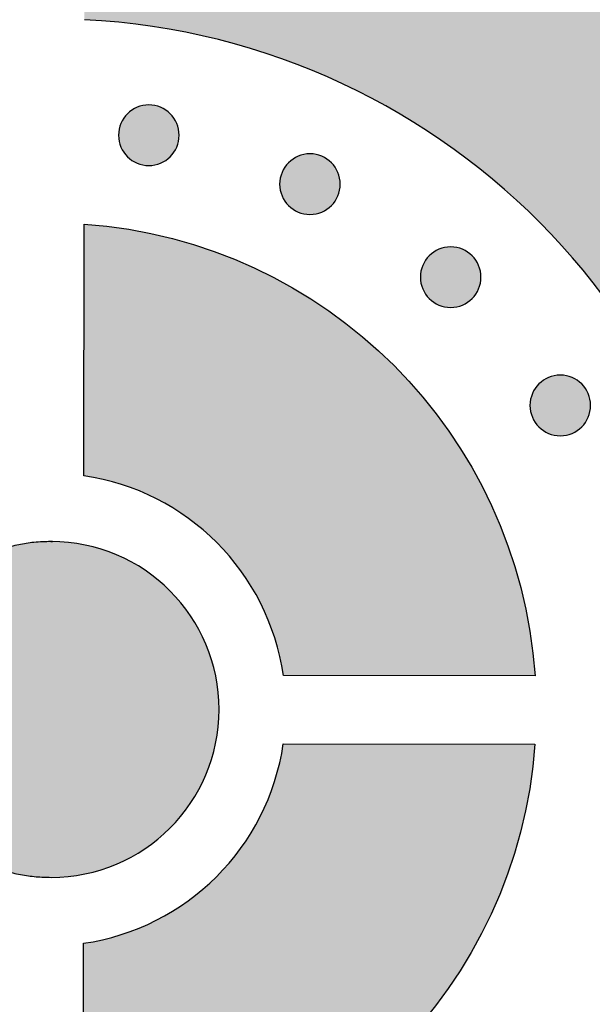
# Model space of a CAD drawing. Header units: millimetres. Extents: x -3873 to -97, y 912 to 4165.
# Tile 360 of 725: x -3330 to -3297, y 1759 to 1816. Entities that reach past the tile are written whole.
import ezdxf

# ---------------------------------------------------------------- set-up
doc = ezdxf.new("R2010")
doc.units = ezdxf.units.MM
doc.layers.add('pattern', color=7, linetype='Continuous', true_color=0x000000)

msp = doc.modelspace()

# ---------------------------------------------------------------- hatches: boundary and pattern name
at = {"layer": 'pattern'}
for points in [[(-3326.38, 1735.385), (-3325.506, 1735.437), (-3324.625, 1735.509), (-3323.739, 1735.6), (-3322.849, 1735.712), (-3321.954, 1735.845), (-3321.055, 1735.999), (-3320.154, 1736.174), (-3319.25, 1736.372), (-3318.345, 1736.591), (-3317.44, 1736.833), (-3316.534, 1737.098), (-3315.629, 1737.385), (-3314.726, 1737.696), (-3313.826, 1738.03), (-3312.929, 1738.386), (-3312.036, 1738.767), (-3311.149, 1739.17), (-3310.267, 1739.597), (-3309.392, 1740.046), (-3308.525, 1740.519), (-3307.667, 1741.015), (-3306.819, 1741.533), (-3305.98, 1742.074), (-3305.153, 1742.637), (-3304.339, 1743.221), (-3303.537, 1743.827), (-3302.749, 1744.454), (-3301.976, 1745.101), (-3301.218, 1745.768), (-3300.476, 1746.454), (-3299.751, 1747.16), (-3299.044, 1747.883), (-3298.355, 1748.623), (-3297.686, 1749.381), (-3297.035, 1750.154), (-3296.405, 1750.943), (-3295.795, 1751.746), (-3295.207, 1752.563), (-3294.64, 1753.393), (-3294.094, 1754.234), (-3293.572, 1755.087), (-3293.071, 1755.95), (-3292.594, 1756.822), (-3292.14, 1757.703), (-3291.708, 1758.591), (-3291.301, 1759.486), (-3290.916, 1760.387), (-3290.556, 1761.293), (-3290.218, 1762.203), (-3289.904, 1763.116), (-3289.614, 1764.031), (-3289.347, 1764.948), (-3289.102, 1765.865), (-3288.881, 1766.782), (-3288.682, 1767.698), (-3288.506, 1768.613), (-3288.352, 1769.525), (-3288.219, 1770.433), (-3288.108, 1771.338), (-3288.018, 1772.238), (-3287.949, 1773.133), (-3287.899, 1774.023), (-3287.87, 1774.905), (-3287.859, 1775.781), (-3287.868, 1776.657), (-3287.896, 1777.54), (-3287.944, 1778.429), (-3288.011, 1779.324), (-3288.1, 1780.225), (-3288.209, 1781.13), (-3288.34, 1782.039), (-3288.492, 1782.951), (-3288.667, 1783.866), (-3288.864, 1784.782), (-3289.084, 1785.7), (-3289.326, 1786.617), (-3289.592, 1787.535), (-3289.88, 1788.45), (-3290.192, 1789.364), (-3290.528, 1790.274), (-3290.887, 1791.181), (-3291.27, 1792.082), (-3291.676, 1792.978), (-3292.105, 1793.867), (-3292.558, 1794.749), (-3293.033, 1795.622), (-3293.532, 1796.486), (-3294.053, 1797.34), (-3294.597, 1798.183), (-3295.162, 1799.013), (-3295.749, 1799.831), (-3296.358, 1800.636), (-3296.986, 1801.425), (-3297.635, 1802.2), (-3298.304, 1802.959), (-3298.991, 1803.701), (-3299.697, 1804.425), (-3300.42, 1805.132), (-3301.161, 1805.82), (-3301.917, 1806.488), (-3302.689, 1807.137), (-3303.476, 1807.765), (-3304.277, 1808.372), (-3305.09, 1808.958), (-3305.916, 1809.523), (-3306.753, 1810.065), (-3307.601, 1810.585), (-3308.458, 1811.082), (-3309.324, 1811.557), (-3310.198, 1812.008), (-3311.079, 1812.437), (-3311.966, 1812.842), (-3312.858, 1813.223), (-3313.754, 1813.582), (-3314.654, 1813.917), (-3315.556, 1814.23), (-3316.46, 1814.519), (-3317.365, 1814.785), (-3318.27, 1815.029), (-3319.175, 1815.25), (-3320.078, 1815.449), (-3320.979, 1815.627), (-3321.877, 1815.782), (-3322.772, 1815.917), (-3323.663, 1816.03), (-3324.548, 1816.124), (-3325.429, 1816.197), (-3326.303, 1816.25), (-3326.291, 1828.262), (-3325.151, 1828.205), (-3324.001, 1828.122), (-3322.845, 1828.013), (-3321.681, 1827.877), (-3320.512, 1827.714), (-3319.338, 1827.524), (-3318.16, 1827.305), (-3316.978, 1827.057), (-3315.795, 1826.78), (-3314.61, 1826.473), (-3313.425, 1826.137), (-3312.241, 1825.771), (-3311.058, 1825.374), (-3309.879, 1824.947), (-3308.704, 1824.49), (-3307.535, 1824.001), (-3306.372, 1823.482), (-3305.217, 1822.932), (-3304.07, 1822.352), (-3302.934, 1821.741), (-3301.808, 1821.101), (-3300.695, 1820.43), (-3299.596, 1819.729), (-3298.511, 1819), (-3297.443, 1818.242), (-3296.391, 1817.455), (-3295.357, 1816.641), (-3294.342, 1815.8), (-3293.348, 1814.933), (-3292.375, 1814.04), (-3291.424, 1813.122), (-3290.496, 1812.18), (-3289.592, 1811.215), (-3288.713, 1810.228), (-3287.86, 1809.22), (-3287.033, 1808.192), (-3286.233, 1807.144), (-3285.461, 1806.079), (-3284.717, 1804.996), (-3284.002, 1803.898), (-3283.317, 1802.785), (-3282.661, 1801.659), (-3282.035, 1800.52), (-3281.44, 1799.37), (-3280.875, 1798.21), (-3280.341, 1797.041), (-3279.838, 1795.864), (-3279.366, 1794.682), (-3278.925, 1793.493), (-3278.514, 1792.301), (-3278.135, 1791.106), (-3277.786, 1789.909), (-3277.467, 1788.711), (-3277.179, 1787.514), (-3276.92, 1786.317), (-3276.691, 1785.124), (-3276.49, 1783.933), (-3276.319, 1782.747), (-3276.175, 1781.566), (-3276.059, 1780.391), (-3275.97, 1779.224), (-3275.907, 1778.063), (-3275.871, 1776.912), (-3275.859, 1775.77), (-3275.873, 1774.627), (-3275.912, 1773.476), (-3275.976, 1772.316), (-3276.068, 1771.148), (-3276.186, 1769.974), (-3276.332, 1768.793), (-3276.506, 1767.607), (-3276.708, 1766.417), (-3276.94, 1765.224), (-3277.201, 1764.028), (-3277.492, 1762.831), (-3277.813, 1761.634), (-3278.164, 1760.438), (-3278.546, 1759.243), (-3278.959, 1758.052), (-3279.402, 1756.864), (-3279.876, 1755.683), (-3280.382, 1754.507), (-3280.918, 1753.339), (-3281.485, 1752.18), (-3282.082, 1751.031), (-3282.71, 1749.894), (-3283.368, 1748.769), (-3284.056, 1747.657), (-3284.773, 1746.56), (-3285.519, 1745.479), (-3286.293, 1744.415), (-3287.094, 1743.369), (-3287.923, 1742.342), (-3288.779, 1741.336), (-3289.659, 1740.35), (-3290.565, 1739.387), (-3291.495, 1738.447), (-3292.448, 1737.531), (-3293.423, 1736.64), (-3294.419, 1735.775), (-3295.435, 1734.935), (-3296.47, 1734.123), (-3297.524, 1733.339), (-3298.594, 1732.583), (-3299.68, 1731.855), (-3300.78, 1731.157), (-3301.895, 1730.488), (-3303.021, 1729.85), (-3304.159, 1729.241), (-3305.306, 1728.663), (-3306.463, 1728.116), (-3307.627, 1727.599), (-3308.797, 1727.113), (-3309.973, 1726.657), (-3311.153, 1726.232), (-3312.336, 1725.838), (-3313.521, 1725.474), (-3314.706, 1725.14), (-3315.892, 1724.836), (-3317.076, 1724.561), (-3318.258, 1724.316), (-3319.437, 1724.099), (-3320.611, 1723.91), (-3321.781, 1723.749), (-3322.944, 1723.616), (-3324.101, 1723.509), (-3325.25, 1723.429), (-3326.391, 1723.374)], [(-3323.786, 1810.744), (-3323.758, 1810.772), (-3323.729, 1810.799), (-3323.699, 1810.826), (-3323.668, 1810.852), (-3323.637, 1810.878), (-3323.604, 1810.903), (-3323.571, 1810.927), (-3323.537, 1810.951), (-3323.502, 1810.975), (-3323.466, 1810.997), (-3323.43, 1811.019), (-3323.392, 1811.041), (-3323.354, 1811.061), (-3323.315, 1811.081), (-3323.276, 1811.1), (-3323.236, 1811.117), (-3323.195, 1811.134), (-3323.154, 1811.15), (-3323.112, 1811.166), (-3323.069, 1811.18), (-3323.026, 1811.193), (-3322.983, 1811.205), (-3322.939, 1811.216), (-3322.895, 1811.225), (-3322.85, 1811.234), (-3322.805, 1811.242), (-3322.76, 1811.248), (-3322.714, 1811.253), (-3322.669, 1811.258), (-3322.623, 1811.26), (-3322.577, 1811.262), (-3322.531, 1811.263), (-3322.485, 1811.262), (-3322.439, 1811.26), (-3322.394, 1811.257), (-3322.348, 1811.253), (-3322.302, 1811.248), (-3322.257, 1811.241), (-3322.212, 1811.234), (-3322.168, 1811.225), (-3322.123, 1811.215), (-3322.079, 1811.204), (-3322.036, 1811.192), (-3321.993, 1811.179), (-3321.95, 1811.164), (-3321.909, 1811.149), (-3321.867, 1811.133), (-3321.827, 1811.116), (-3321.786, 1811.098), (-3321.747, 1811.079), (-3321.708, 1811.06), (-3321.67, 1811.039), (-3321.633, 1811.018), (-3321.597, 1810.996), (-3321.561, 1810.973), (-3321.526, 1810.949), (-3321.492, 1810.925), (-3321.459, 1810.901), (-3321.426, 1810.875), (-3321.395, 1810.85), (-3321.364, 1810.823), (-3321.334, 1810.797), (-3321.305, 1810.769), (-3321.277, 1810.742), (-3321.249, 1810.714), (-3321.222, 1810.685), (-3321.196, 1810.655), (-3321.169, 1810.624), (-3321.144, 1810.592), (-3321.118, 1810.56), (-3321.094, 1810.527), (-3321.07, 1810.492), (-3321.046, 1810.457), (-3321.024, 1810.422), (-3321.002, 1810.385), (-3320.981, 1810.348), (-3320.96, 1810.31), (-3320.94, 1810.271), (-3320.922, 1810.232), (-3320.904, 1810.192), (-3320.887, 1810.151), (-3320.871, 1810.109), (-3320.856, 1810.068), (-3320.842, 1810.025), (-3320.829, 1809.982), (-3320.817, 1809.939), (-3320.806, 1809.895), (-3320.796, 1809.85), (-3320.787, 1809.806), (-3320.779, 1809.761), (-3320.773, 1809.715), (-3320.768, 1809.67), (-3320.764, 1809.624), (-3320.761, 1809.579), (-3320.759, 1809.533), (-3320.758, 1809.487), (-3320.759, 1809.441), (-3320.761, 1809.395), (-3320.764, 1809.349), (-3320.768, 1809.303), (-3320.774, 1809.258), (-3320.78, 1809.213), (-3320.788, 1809.168), (-3320.796, 1809.123), (-3320.806, 1809.079), (-3320.817, 1809.035), (-3320.829, 1808.992), (-3320.843, 1808.949), (-3320.857, 1808.906), (-3320.872, 1808.864), (-3320.888, 1808.823), (-3320.905, 1808.782), (-3320.923, 1808.742), (-3320.942, 1808.703), (-3320.962, 1808.664), (-3320.982, 1808.626), (-3321.004, 1808.589), (-3321.026, 1808.552), (-3321.048, 1808.517), (-3321.072, 1808.482), (-3321.096, 1808.448), (-3321.121, 1808.414), (-3321.146, 1808.382), (-3321.172, 1808.35), (-3321.198, 1808.32), (-3321.225, 1808.29), (-3321.252, 1808.261), (-3321.279, 1808.233), (-3321.308, 1808.205), (-3321.337, 1808.178), (-3321.366, 1808.151), (-3321.397, 1808.125), (-3321.429, 1808.099), (-3321.461, 1808.074), (-3321.495, 1808.05), (-3321.529, 1808.025), (-3321.564, 1808.002), (-3321.599, 1807.979), (-3321.636, 1807.957), (-3321.673, 1807.936), (-3321.711, 1807.916), (-3321.75, 1807.896), (-3321.79, 1807.877), (-3321.83, 1807.859), (-3321.87, 1807.842), (-3321.912, 1807.826), (-3321.954, 1807.811), (-3321.996, 1807.797), (-3322.039, 1807.784), (-3322.083, 1807.772), (-3322.127, 1807.761), (-3322.171, 1807.751), (-3322.216, 1807.743), (-3322.261, 1807.735), (-3322.306, 1807.729), (-3322.351, 1807.723), (-3322.397, 1807.719), (-3322.443, 1807.716), (-3322.489, 1807.715), (-3322.534, 1807.714), (-3322.58, 1807.715), (-3322.626, 1807.717), (-3322.672, 1807.72), (-3322.718, 1807.724), (-3322.763, 1807.729), (-3322.808, 1807.736), (-3322.853, 1807.743), (-3322.898, 1807.752), (-3322.942, 1807.762), (-3322.986, 1807.773), (-3323.03, 1807.785), (-3323.073, 1807.798), (-3323.115, 1807.812), (-3323.157, 1807.828), (-3323.198, 1807.844), (-3323.239, 1807.861), (-3323.279, 1807.879), (-3323.319, 1807.898), (-3323.357, 1807.917), (-3323.395, 1807.938), (-3323.432, 1807.959), (-3323.469, 1807.981), (-3323.505, 1808.004), (-3323.54, 1808.027), (-3323.574, 1808.051), (-3323.607, 1808.076), (-3323.639, 1808.101), (-3323.671, 1808.127), (-3323.702, 1808.154), (-3323.731, 1808.18), (-3323.76, 1808.207), (-3323.789, 1808.235), (-3323.816, 1808.263), (-3323.843, 1808.292), (-3323.87, 1808.322), (-3323.896, 1808.353), (-3323.922, 1808.385), (-3323.947, 1808.417), (-3323.972, 1808.45), (-3323.996, 1808.484), (-3324.019, 1808.519), (-3324.042, 1808.555), (-3324.064, 1808.592), (-3324.085, 1808.629), (-3324.105, 1808.667), (-3324.125, 1808.706), (-3324.144, 1808.745), (-3324.162, 1808.785), (-3324.179, 1808.826), (-3324.195, 1808.867), (-3324.21, 1808.909), (-3324.224, 1808.952), (-3324.237, 1808.995), (-3324.249, 1809.038), (-3324.26, 1809.082), (-3324.27, 1809.127), (-3324.278, 1809.171), (-3324.286, 1809.216), (-3324.292, 1809.261), (-3324.298, 1809.307), (-3324.302, 1809.353), (-3324.305, 1809.398), (-3324.307, 1809.444), (-3324.307, 1809.49), (-3324.306, 1809.536), (-3324.305, 1809.582), (-3324.302, 1809.628), (-3324.297, 1809.673), (-3324.292, 1809.719), (-3324.286, 1809.764), (-3324.278, 1809.809), (-3324.269, 1809.854), (-3324.259, 1809.898), (-3324.248, 1809.942), (-3324.236, 1809.985), (-3324.223, 1810.028), (-3324.209, 1810.071), (-3324.194, 1810.113), (-3324.178, 1810.154), (-3324.16, 1810.195), (-3324.142, 1810.235), (-3324.124, 1810.274), (-3324.104, 1810.313), (-3324.083, 1810.351), (-3324.062, 1810.388), (-3324.04, 1810.425), (-3324.017, 1810.46), (-3323.994, 1810.495), (-3323.97, 1810.529), (-3323.945, 1810.563), (-3323.92, 1810.595), (-3323.894, 1810.627), (-3323.868, 1810.657), (-3323.841, 1810.687), (-3323.814, 1810.716)], [(-3314.355, 1807.882), (-3314.327, 1807.909), (-3314.298, 1807.936), (-3314.268, 1807.963), (-3314.237, 1807.989), (-3314.206, 1808.015), (-3314.173, 1808.04), (-3314.14, 1808.065), (-3314.106, 1808.089), (-3314.071, 1808.112), (-3314.035, 1808.135), (-3313.999, 1808.157), (-3313.961, 1808.178), (-3313.923, 1808.199), (-3313.884, 1808.218), (-3313.845, 1808.237), (-3313.805, 1808.255), (-3313.764, 1808.272), (-3313.723, 1808.288), (-3313.681, 1808.303), (-3313.638, 1808.317), (-3313.595, 1808.33), (-3313.552, 1808.342), (-3313.508, 1808.353), (-3313.464, 1808.363), (-3313.419, 1808.372), (-3313.374, 1808.379), (-3313.329, 1808.386), (-3313.283, 1808.391), (-3313.238, 1808.395), (-3313.192, 1808.398), (-3313.146, 1808.4), (-3313.1, 1808.4), (-3313.054, 1808.4), (-3313.008, 1808.398), (-3312.962, 1808.395), (-3312.917, 1808.391), (-3312.871, 1808.385), (-3312.826, 1808.379), (-3312.781, 1808.371), (-3312.737, 1808.362), (-3312.692, 1808.352), (-3312.648, 1808.341), (-3312.605, 1808.329), (-3312.562, 1808.316), (-3312.519, 1808.302), (-3312.478, 1808.287), (-3312.436, 1808.271), (-3312.395, 1808.254), (-3312.355, 1808.236), (-3312.316, 1808.217), (-3312.277, 1808.197), (-3312.239, 1808.177), (-3312.202, 1808.155), (-3312.166, 1808.133), (-3312.13, 1808.11), (-3312.095, 1808.087), (-3312.061, 1808.063), (-3312.028, 1808.038), (-3311.995, 1808.013), (-3311.964, 1807.987), (-3311.933, 1807.961), (-3311.903, 1807.934), (-3311.874, 1807.907), (-3311.846, 1807.879), (-3311.818, 1807.851), (-3311.791, 1807.822), (-3311.765, 1807.792), (-3311.738, 1807.762), (-3311.713, 1807.73), (-3311.687, 1807.697), (-3311.663, 1807.664), (-3311.639, 1807.63), (-3311.615, 1807.595), (-3311.593, 1807.559), (-3311.571, 1807.523), (-3311.55, 1807.485), (-3311.529, 1807.447), (-3311.509, 1807.409), (-3311.491, 1807.369), (-3311.473, 1807.329), (-3311.456, 1807.288), (-3311.44, 1807.247), (-3311.425, 1807.205), (-3311.411, 1807.163), (-3311.398, 1807.12), (-3311.386, 1807.076), (-3311.375, 1807.032), (-3311.365, 1806.988), (-3311.356, 1806.943), (-3311.348, 1806.898), (-3311.342, 1806.853), (-3311.337, 1806.808), (-3311.333, 1806.762), (-3311.33, 1806.716), (-3311.328, 1806.67), (-3311.327, 1806.624), (-3311.328, 1806.578), (-3311.33, 1806.533), (-3311.333, 1806.487), (-3311.337, 1806.441), (-3311.342, 1806.396), (-3311.349, 1806.35), (-3311.357, 1806.305), (-3311.365, 1806.261), (-3311.375, 1806.216), (-3311.386, 1806.173), (-3311.398, 1806.129), (-3311.412, 1806.086), (-3311.426, 1806.044), (-3311.441, 1806.002), (-3311.457, 1805.96), (-3311.474, 1805.92), (-3311.492, 1805.88), (-3311.511, 1805.84), (-3311.531, 1805.802), (-3311.551, 1805.764), (-3311.572, 1805.726), (-3311.595, 1805.69), (-3311.617, 1805.654), (-3311.641, 1805.619), (-3311.665, 1805.585), (-3311.69, 1805.552), (-3311.715, 1805.519), (-3311.741, 1805.488), (-3311.767, 1805.457), (-3311.794, 1805.427), (-3311.821, 1805.398), (-3311.848, 1805.37), (-3311.877, 1805.343), (-3311.906, 1805.316), (-3311.935, 1805.289), (-3311.966, 1805.263), (-3311.998, 1805.237), (-3312.03, 1805.212), (-3312.064, 1805.187), (-3312.098, 1805.163), (-3312.133, 1805.14), (-3312.168, 1805.117), (-3312.205, 1805.095), (-3312.242, 1805.074), (-3312.28, 1805.053), (-3312.319, 1805.034), (-3312.358, 1805.015), (-3312.399, 1804.997), (-3312.439, 1804.98), (-3312.481, 1804.964), (-3312.523, 1804.949), (-3312.565, 1804.935), (-3312.608, 1804.922), (-3312.652, 1804.91), (-3312.696, 1804.899), (-3312.74, 1804.889), (-3312.785, 1804.88), (-3312.829, 1804.873), (-3312.875, 1804.866), (-3312.92, 1804.861), (-3312.966, 1804.857), (-3313.012, 1804.854), (-3313.058, 1804.852), (-3313.103, 1804.852), (-3313.149, 1804.852), (-3313.195, 1804.854), (-3313.241, 1804.857), (-3313.287, 1804.861), (-3313.332, 1804.867), (-3313.377, 1804.873), (-3313.422, 1804.881), (-3313.467, 1804.89), (-3313.511, 1804.9), (-3313.555, 1804.911), (-3313.599, 1804.923), (-3313.642, 1804.936), (-3313.684, 1804.95), (-3313.726, 1804.965), (-3313.767, 1804.981), (-3313.808, 1804.998), (-3313.848, 1805.016), (-3313.888, 1805.035), (-3313.926, 1805.055), (-3313.964, 1805.075), (-3314.001, 1805.097), (-3314.038, 1805.119), (-3314.074, 1805.142), (-3314.109, 1805.165), (-3314.143, 1805.189), (-3314.176, 1805.214), (-3314.208, 1805.239), (-3314.24, 1805.265), (-3314.271, 1805.291), (-3314.3, 1805.318), (-3314.329, 1805.345), (-3314.358, 1805.373), (-3314.385, 1805.401), (-3314.412, 1805.43), (-3314.439, 1805.46), (-3314.465, 1805.49), (-3314.491, 1805.522), (-3314.516, 1805.555), (-3314.541, 1805.588), (-3314.565, 1805.622), (-3314.588, 1805.657), (-3314.611, 1805.693), (-3314.633, 1805.729), (-3314.654, 1805.767), (-3314.674, 1805.805), (-3314.694, 1805.843), (-3314.713, 1805.883), (-3314.731, 1805.923), (-3314.748, 1805.964), (-3314.764, 1806.005), (-3314.779, 1806.047), (-3314.793, 1806.089), (-3314.806, 1806.132), (-3314.818, 1806.176), (-3314.829, 1806.22), (-3314.839, 1806.264), (-3314.847, 1806.309), (-3314.855, 1806.354), (-3314.861, 1806.399), (-3314.867, 1806.444), (-3314.871, 1806.49), (-3314.874, 1806.536), (-3314.876, 1806.582), (-3314.876, 1806.628), (-3314.875, 1806.674), (-3314.874, 1806.719), (-3314.871, 1806.765), (-3314.866, 1806.811), (-3314.861, 1806.856), (-3314.855, 1806.902), (-3314.847, 1806.947), (-3314.838, 1806.991), (-3314.828, 1807.036), (-3314.817, 1807.079), (-3314.805, 1807.123), (-3314.792, 1807.166), (-3314.778, 1807.208), (-3314.763, 1807.25), (-3314.747, 1807.292), (-3314.729, 1807.332), (-3314.711, 1807.372), (-3314.693, 1807.412), (-3314.673, 1807.45), (-3314.652, 1807.488), (-3314.631, 1807.526), (-3314.609, 1807.562), (-3314.586, 1807.598), (-3314.563, 1807.633), (-3314.539, 1807.667), (-3314.514, 1807.7), (-3314.489, 1807.733), (-3314.463, 1807.764), (-3314.437, 1807.795), (-3314.41, 1807.825), (-3314.383, 1807.854)], [(-3326.328, 1789.563), (-3326.314, 1804.294), (-3325.73, 1804.246), (-3325.143, 1804.186), (-3324.553, 1804.113), (-3323.961, 1804.027), (-3323.366, 1803.928), (-3322.769, 1803.816), (-3322.172, 1803.69), (-3321.573, 1803.55), (-3320.974, 1803.397), (-3320.375, 1803.229), (-3319.776, 1803.048), (-3319.178, 1802.852), (-3318.582, 1802.642), (-3317.987, 1802.418), (-3317.395, 1802.179), (-3316.806, 1801.926), (-3316.22, 1801.658), (-3315.638, 1801.377), (-3315.061, 1801.081), (-3314.488, 1800.77), (-3313.921, 1800.446), (-3313.36, 1800.108), (-3312.805, 1799.756), (-3312.257, 1799.39), (-3311.717, 1799.011), (-3311.184, 1798.619), (-3310.66, 1798.214), (-3310.145, 1797.796), (-3309.64, 1797.366), (-3309.143, 1796.924), (-3308.658, 1796.47), (-3308.182, 1796.005), (-3307.718, 1795.529), (-3307.265, 1795.042), (-3306.824, 1794.545), (-3306.395, 1794.039), (-3305.978, 1793.523), (-3305.574, 1792.998), (-3305.183, 1792.465), (-3304.805, 1791.924), (-3304.44, 1791.375), (-3304.089, 1790.82), (-3303.752, 1790.258), (-3303.429, 1789.69), (-3303.12, 1789.117), (-3302.825, 1788.539), (-3302.544, 1787.957), (-3302.278, 1787.37), (-3302.026, 1786.781), (-3301.788, 1786.188), (-3301.565, 1785.593), (-3301.356, 1784.996), (-3301.162, 1784.398), (-3300.981, 1783.799), (-3300.815, 1783.2), (-3300.662, 1782.6), (-3300.524, 1782.001), (-3300.399, 1781.403), (-3300.288, 1780.806), (-3300.19, 1780.211), (-3300.105, 1779.619), (-3300.033, 1779.029), (-3299.974, 1778.441), (-3299.928, 1777.857), (-3314.659, 1777.871), (-3314.699, 1778.127), (-3314.743, 1778.384), (-3314.793, 1778.641), (-3314.848, 1778.899), (-3314.908, 1779.157), (-3314.974, 1779.415), (-3315.045, 1779.673), (-3315.121, 1779.931), (-3315.203, 1780.189), (-3315.29, 1780.446), (-3315.382, 1780.703), (-3315.481, 1780.959), (-3315.584, 1781.214), (-3315.693, 1781.468), (-3315.808, 1781.721), (-3315.928, 1781.972), (-3316.053, 1782.221), (-3316.184, 1782.469), (-3316.32, 1782.714), (-3316.462, 1782.958), (-3316.609, 1783.199), (-3316.761, 1783.438), (-3316.919, 1783.674), (-3317.081, 1783.907), (-3317.249, 1784.137), (-3317.421, 1784.364), (-3317.599, 1784.588), (-3317.781, 1784.808), (-3317.968, 1785.025), (-3318.16, 1785.238), (-3318.355, 1785.447), (-3318.556, 1785.651), (-3318.76, 1785.852), (-3318.969, 1786.048), (-3319.181, 1786.24), (-3319.397, 1786.428), (-3319.617, 1786.61), (-3319.841, 1786.788), (-3320.067, 1786.961), (-3320.297, 1787.129), (-3320.53, 1787.292), (-3320.766, 1787.45), (-3321.004, 1787.603), (-3321.245, 1787.75), (-3321.488, 1787.892), (-3321.734, 1788.029), (-3321.981, 1788.16), (-3322.23, 1788.286), (-3322.481, 1788.407), (-3322.734, 1788.522), (-3322.987, 1788.631), (-3323.242, 1788.735), (-3323.498, 1788.834), (-3323.754, 1788.927), (-3324.012, 1789.015), (-3324.269, 1789.097), (-3324.527, 1789.174), (-3324.785, 1789.245), (-3325.043, 1789.311), (-3325.301, 1789.372), (-3325.559, 1789.427), (-3325.816, 1789.478), (-3326.073, 1789.523)], [(-3306.118, 1802.439), (-3306.09, 1802.467), (-3306.061, 1802.494), (-3306.031, 1802.52), (-3306.001, 1802.547), (-3305.969, 1802.572), (-3305.936, 1802.598), (-3305.903, 1802.622), (-3305.869, 1802.646), (-3305.834, 1802.67), (-3305.798, 1802.692), (-3305.762, 1802.714), (-3305.724, 1802.735), (-3305.686, 1802.756), (-3305.648, 1802.776), (-3305.608, 1802.794), (-3305.568, 1802.812), (-3305.527, 1802.829), (-3305.486, 1802.845), (-3305.444, 1802.86), (-3305.402, 1802.874), (-3305.359, 1802.888), (-3305.315, 1802.9), (-3305.271, 1802.91), (-3305.227, 1802.92), (-3305.182, 1802.929), (-3305.137, 1802.937), (-3305.092, 1802.943), (-3305.047, 1802.948), (-3305.001, 1802.952), (-3304.955, 1802.955), (-3304.909, 1802.957), (-3304.863, 1802.958), (-3304.817, 1802.957), (-3304.772, 1802.955), (-3304.726, 1802.952), (-3304.68, 1802.948), (-3304.635, 1802.943), (-3304.589, 1802.936), (-3304.544, 1802.928), (-3304.5, 1802.92), (-3304.455, 1802.91), (-3304.412, 1802.899), (-3304.368, 1802.887), (-3304.325, 1802.873), (-3304.283, 1802.859), (-3304.241, 1802.844), (-3304.199, 1802.828), (-3304.159, 1802.811), (-3304.119, 1802.793), (-3304.079, 1802.774), (-3304.041, 1802.754), (-3304.003, 1802.734), (-3303.965, 1802.713), (-3303.929, 1802.69), (-3303.893, 1802.668), (-3303.858, 1802.644), (-3303.824, 1802.62), (-3303.791, 1802.596), (-3303.758, 1802.57), (-3303.727, 1802.544), (-3303.696, 1802.518), (-3303.666, 1802.491), (-3303.637, 1802.464), (-3303.609, 1802.437), (-3303.582, 1802.409), (-3303.555, 1802.379), (-3303.528, 1802.35), (-3303.502, 1802.319), (-3303.476, 1802.287), (-3303.451, 1802.255), (-3303.426, 1802.221), (-3303.402, 1802.187), (-3303.379, 1802.152), (-3303.356, 1802.117), (-3303.334, 1802.08), (-3303.313, 1802.043), (-3303.292, 1802.005), (-3303.273, 1801.966), (-3303.254, 1801.927), (-3303.236, 1801.886), (-3303.219, 1801.846), (-3303.203, 1801.804), (-3303.188, 1801.762), (-3303.174, 1801.72), (-3303.161, 1801.677), (-3303.149, 1801.633), (-3303.138, 1801.589), (-3303.128, 1801.545), (-3303.119, 1801.501), (-3303.112, 1801.456), (-3303.105, 1801.41), (-3303.1, 1801.365), (-3303.096, 1801.319), (-3303.093, 1801.273), (-3303.091, 1801.228), (-3303.091, 1801.182), (-3303.091, 1801.136), (-3303.093, 1801.09), (-3303.096, 1801.044), (-3303.1, 1800.998), (-3303.106, 1800.953), (-3303.112, 1800.908), (-3303.12, 1800.863), (-3303.129, 1800.818), (-3303.139, 1800.774), (-3303.15, 1800.73), (-3303.162, 1800.686), (-3303.175, 1800.643), (-3303.189, 1800.601), (-3303.204, 1800.559), (-3303.22, 1800.518), (-3303.237, 1800.477), (-3303.255, 1800.437), (-3303.274, 1800.398), (-3303.294, 1800.359), (-3303.314, 1800.321), (-3303.336, 1800.284), (-3303.358, 1800.247), (-3303.381, 1800.211), (-3303.404, 1800.176), (-3303.428, 1800.142), (-3303.453, 1800.109), (-3303.478, 1800.077), (-3303.504, 1800.045), (-3303.53, 1800.014), (-3303.557, 1799.985), (-3303.584, 1799.956), (-3303.612, 1799.927), (-3303.64, 1799.9), (-3303.669, 1799.873), (-3303.699, 1799.846), (-3303.729, 1799.82), (-3303.761, 1799.794), (-3303.794, 1799.769), (-3303.827, 1799.744), (-3303.861, 1799.72), (-3303.896, 1799.697), (-3303.932, 1799.674), (-3303.968, 1799.652), (-3304.006, 1799.631), (-3304.044, 1799.611), (-3304.082, 1799.591), (-3304.122, 1799.572), (-3304.162, 1799.554), (-3304.203, 1799.537), (-3304.244, 1799.521), (-3304.286, 1799.506), (-3304.328, 1799.492), (-3304.371, 1799.479), (-3304.415, 1799.467), (-3304.459, 1799.456), (-3304.503, 1799.446), (-3304.548, 1799.438), (-3304.593, 1799.43), (-3304.638, 1799.424), (-3304.683, 1799.418), (-3304.729, 1799.414), (-3304.775, 1799.411), (-3304.821, 1799.41), (-3304.867, 1799.409), (-3304.913, 1799.41), (-3304.958, 1799.411), (-3305.004, 1799.414), (-3305.05, 1799.419), (-3305.095, 1799.424), (-3305.141, 1799.431), (-3305.186, 1799.438), (-3305.23, 1799.447), (-3305.275, 1799.457), (-3305.318, 1799.468), (-3305.362, 1799.48), (-3305.405, 1799.493), (-3305.447, 1799.507), (-3305.489, 1799.522), (-3305.531, 1799.539), (-3305.571, 1799.556), (-3305.611, 1799.574), (-3305.651, 1799.592), (-3305.689, 1799.612), (-3305.727, 1799.633), (-3305.765, 1799.654), (-3305.801, 1799.676), (-3305.837, 1799.699), (-3305.872, 1799.722), (-3305.906, 1799.746), (-3305.939, 1799.771), (-3305.972, 1799.796), (-3306.003, 1799.822), (-3306.034, 1799.848), (-3306.064, 1799.875), (-3306.093, 1799.902), (-3306.121, 1799.93), (-3306.148, 1799.958), (-3306.175, 1799.987), (-3306.202, 1800.017), (-3306.228, 1800.048), (-3306.254, 1800.079), (-3306.279, 1800.112), (-3306.304, 1800.145), (-3306.328, 1800.179), (-3306.351, 1800.214), (-3306.374, 1800.25), (-3306.396, 1800.286), (-3306.417, 1800.324), (-3306.438, 1800.362), (-3306.457, 1800.401), (-3306.476, 1800.44), (-3306.494, 1800.48), (-3306.511, 1800.521), (-3306.527, 1800.562), (-3306.542, 1800.604), (-3306.556, 1800.647), (-3306.569, 1800.69), (-3306.581, 1800.733), (-3306.592, 1800.777), (-3306.602, 1800.821), (-3306.611, 1800.866), (-3306.618, 1800.911), (-3306.625, 1800.956), (-3306.63, 1801.002), (-3306.634, 1801.047), (-3306.637, 1801.093), (-3306.639, 1801.139), (-3306.639, 1801.185), (-3306.639, 1801.231), (-3306.637, 1801.277), (-3306.634, 1801.323), (-3306.63, 1801.368), (-3306.624, 1801.414), (-3306.618, 1801.459), (-3306.61, 1801.504), (-3306.601, 1801.548), (-3306.591, 1801.593), (-3306.58, 1801.637), (-3306.568, 1801.68), (-3306.555, 1801.723), (-3306.541, 1801.766), (-3306.526, 1801.807), (-3306.51, 1801.849), (-3306.493, 1801.89), (-3306.475, 1801.93), (-3306.456, 1801.969), (-3306.436, 1802.008), (-3306.416, 1802.046), (-3306.394, 1802.083), (-3306.372, 1802.119), (-3306.349, 1802.155), (-3306.326, 1802.19), (-3306.302, 1802.224), (-3306.277, 1802.257), (-3306.252, 1802.29), (-3306.226, 1802.321), (-3306.2, 1802.352), (-3306.173, 1802.382), (-3306.146, 1802.411)], [(-3299.704, 1794.934), (-3299.675, 1794.961), (-3299.646, 1794.988), (-3299.616, 1795.015), (-3299.586, 1795.041), (-3299.554, 1795.067), (-3299.522, 1795.092), (-3299.488, 1795.117), (-3299.454, 1795.141), (-3299.419, 1795.164), (-3299.383, 1795.187), (-3299.347, 1795.209), (-3299.31, 1795.23), (-3299.272, 1795.251), (-3299.233, 1795.27), (-3299.193, 1795.289), (-3299.153, 1795.307), (-3299.113, 1795.324), (-3299.071, 1795.34), (-3299.029, 1795.355), (-3298.987, 1795.369), (-3298.944, 1795.382), (-3298.9, 1795.394), (-3298.856, 1795.405), (-3298.812, 1795.415), (-3298.767, 1795.424), (-3298.722, 1795.431), (-3298.677, 1795.438), (-3298.632, 1795.443), (-3298.586, 1795.447), (-3298.54, 1795.45), (-3298.494, 1795.452), (-3298.448, 1795.452), (-3298.403, 1795.452), (-3298.357, 1795.45), (-3298.311, 1795.447), (-3298.265, 1795.443), (-3298.22, 1795.437), (-3298.175, 1795.431), (-3298.13, 1795.423), (-3298.085, 1795.414), (-3298.041, 1795.404), (-3297.997, 1795.393), (-3297.953, 1795.381), (-3297.91, 1795.368), (-3297.868, 1795.354), (-3297.826, 1795.339), (-3297.785, 1795.323), (-3297.744, 1795.306), (-3297.704, 1795.288), (-3297.664, 1795.269), (-3297.626, 1795.249), (-3297.588, 1795.229), (-3297.55, 1795.207), (-3297.514, 1795.185), (-3297.478, 1795.162), (-3297.443, 1795.139), (-3297.409, 1795.115), (-3297.376, 1795.09), (-3297.344, 1795.065), (-3297.312, 1795.039), (-3297.281, 1795.013), (-3297.252, 1794.986), (-3297.223, 1794.959), (-3297.194, 1794.931), (-3297.167, 1794.903), (-3297.14, 1794.874), (-3297.113, 1794.844), (-3297.087, 1794.814), (-3297.061, 1794.782), (-3297.036, 1794.749), (-3297.011, 1794.716), (-3296.987, 1794.682), (-3296.964, 1794.647), (-3296.941, 1794.611), (-3296.919, 1794.575), (-3296.898, 1794.538), (-3296.878, 1794.499), (-3296.858, 1794.461), (-3296.839, 1794.421), (-3296.821, 1794.381), (-3296.804, 1794.34), (-3296.788, 1794.299), (-3296.773, 1794.257), (-3296.759, 1794.215), (-3296.746, 1794.172), (-3296.734, 1794.128), (-3296.723, 1794.084), (-3296.713, 1794.04), (-3296.704, 1793.995), (-3296.697, 1793.95), (-3296.69, 1793.905), (-3296.685, 1793.86), (-3296.681, 1793.814), (-3296.678, 1793.768), (-3296.676, 1793.722), (-3296.676, 1793.676), (-3296.677, 1793.63), (-3296.678, 1793.585), (-3296.681, 1793.539), (-3296.686, 1793.493), (-3296.691, 1793.448), (-3296.697, 1793.402), (-3296.705, 1793.357), (-3296.714, 1793.313), (-3296.724, 1793.269), (-3296.735, 1793.225), (-3296.747, 1793.181), (-3296.76, 1793.138), (-3296.774, 1793.096), (-3296.789, 1793.054), (-3296.805, 1793.012), (-3296.823, 1792.972), (-3296.84, 1792.932), (-3296.859, 1792.892), (-3296.879, 1792.854), (-3296.9, 1792.816), (-3296.921, 1792.778), (-3296.943, 1792.742), (-3296.966, 1792.706), (-3296.989, 1792.671), (-3297.013, 1792.637), (-3297.038, 1792.604), (-3297.063, 1792.571), (-3297.089, 1792.54), (-3297.115, 1792.509), (-3297.142, 1792.479), (-3297.169, 1792.45), (-3297.197, 1792.422), (-3297.225, 1792.395), (-3297.254, 1792.368), (-3297.284, 1792.341), (-3297.315, 1792.315), (-3297.346, 1792.289), (-3297.379, 1792.264), (-3297.412, 1792.239), (-3297.446, 1792.215), (-3297.481, 1792.192), (-3297.517, 1792.169), (-3297.553, 1792.147), (-3297.591, 1792.126), (-3297.629, 1792.105), (-3297.667, 1792.086), (-3297.707, 1792.067), (-3297.747, 1792.049), (-3297.788, 1792.032), (-3297.829, 1792.016), (-3297.871, 1792.001), (-3297.914, 1791.987), (-3297.957, 1791.974), (-3298, 1791.962), (-3298.044, 1791.951), (-3298.088, 1791.941), (-3298.133, 1791.932), (-3298.178, 1791.925), (-3298.223, 1791.918), (-3298.269, 1791.913), (-3298.314, 1791.909), (-3298.36, 1791.906), (-3298.406, 1791.904), (-3298.452, 1791.904), (-3298.498, 1791.904), (-3298.544, 1791.906), (-3298.589, 1791.909), (-3298.635, 1791.913), (-3298.681, 1791.919), (-3298.726, 1791.925), (-3298.771, 1791.933), (-3298.815, 1791.942), (-3298.86, 1791.952), (-3298.904, 1791.963), (-3298.947, 1791.975), (-3298.99, 1791.988), (-3299.032, 1792.002), (-3299.074, 1792.017), (-3299.116, 1792.033), (-3299.156, 1792.05), (-3299.197, 1792.068), (-3299.236, 1792.087), (-3299.275, 1792.107), (-3299.313, 1792.127), (-3299.35, 1792.149), (-3299.386, 1792.171), (-3299.422, 1792.194), (-3299.457, 1792.217), (-3299.491, 1792.241), (-3299.524, 1792.266), (-3299.557, 1792.291), (-3299.588, 1792.317), (-3299.619, 1792.343), (-3299.649, 1792.37), (-3299.678, 1792.397), (-3299.706, 1792.425), (-3299.734, 1792.453), (-3299.761, 1792.482), (-3299.787, 1792.512), (-3299.814, 1792.543), (-3299.839, 1792.574), (-3299.864, 1792.607), (-3299.889, 1792.64), (-3299.913, 1792.674), (-3299.936, 1792.709), (-3299.959, 1792.745), (-3299.981, 1792.781), (-3300.002, 1792.819), (-3300.023, 1792.857), (-3300.043, 1792.895), (-3300.061, 1792.935), (-3300.079, 1792.975), (-3300.096, 1793.016), (-3300.112, 1793.057), (-3300.127, 1793.099), (-3300.141, 1793.141), (-3300.154, 1793.184), (-3300.166, 1793.228), (-3300.177, 1793.272), (-3300.187, 1793.316), (-3300.196, 1793.361), (-3300.203, 1793.406), (-3300.21, 1793.451), (-3300.215, 1793.496), (-3300.219, 1793.542), (-3300.222, 1793.588), (-3300.224, 1793.634), (-3300.224, 1793.68), (-3300.224, 1793.726), (-3300.222, 1793.772), (-3300.219, 1793.817), (-3300.215, 1793.863), (-3300.209, 1793.908), (-3300.203, 1793.954), (-3300.195, 1793.999), (-3300.186, 1794.043), (-3300.177, 1794.088), (-3300.166, 1794.131), (-3300.154, 1794.175), (-3300.14, 1794.218), (-3300.126, 1794.26), (-3300.111, 1794.302), (-3300.095, 1794.344), (-3300.078, 1794.384), (-3300.06, 1794.424), (-3300.041, 1794.464), (-3300.021, 1794.502), (-3300.001, 1794.54), (-3299.979, 1794.578), (-3299.957, 1794.614), (-3299.935, 1794.65), (-3299.911, 1794.685), (-3299.887, 1794.719), (-3299.862, 1794.752), (-3299.837, 1794.785), (-3299.811, 1794.816), (-3299.785, 1794.847), (-3299.758, 1794.877), (-3299.731, 1794.906)], [(-3328.239, 1785.71), (-3328.467, 1785.708), (-3328.687, 1785.7), (-3328.908, 1785.688), (-3329.131, 1785.67), (-3329.356, 1785.648), (-3329.582, 1785.619), (-3329.809, 1785.585), (-3330.036, 1785.546), (-3330.265, 1785.501), (-3330.494, 1785.45), (-3330.723, 1785.394), (-3330.952, 1785.331), (-3331.181, 1785.262), (-3331.41, 1785.188), (-3331.638, 1785.107), (-3331.865, 1785.02), (-3332.091, 1784.928), (-3332.316, 1784.829), (-3332.539, 1784.724), (-3332.761, 1784.613), (-3332.981, 1784.496), (-3333.198, 1784.373), (-3333.413, 1784.244), (-3333.625, 1784.109), (-3333.834, 1783.968), (-3334.04, 1783.822), (-3334.242, 1783.67), (-3334.441, 1783.513), (-3334.636, 1783.351), (-3334.827, 1783.183), (-3335.014, 1783.01), (-3335.196, 1782.833), (-3335.373, 1782.651), (-3335.546, 1782.464), (-3335.714, 1782.273), (-3335.876, 1782.079), (-3336.033, 1781.88), (-3336.185, 1781.677), (-3336.331, 1781.471), (-3336.472, 1781.262), (-3336.607, 1781.05), (-3336.736, 1780.836), (-3336.859, 1780.618), (-3336.976, 1780.399), (-3337.087, 1780.177), (-3337.192, 1779.954), (-3337.291, 1779.729), (-3337.384, 1779.503), (-3337.471, 1779.276), (-3337.551, 1779.048), (-3337.626, 1778.819), (-3337.695, 1778.59), (-3337.757, 1778.361), (-3337.814, 1778.132), (-3337.865, 1777.903), (-3337.91, 1777.674), (-3337.949, 1777.447), (-3337.983, 1777.22), (-3338.012, 1776.994), (-3338.034, 1776.769), (-3338.052, 1776.546), (-3338.065, 1776.325), (-3338.072, 1776.105), (-3338.074, 1775.887), (-3338.072, 1775.669), (-3338.065, 1775.449), (-3338.052, 1775.227), (-3338.035, 1775.004), (-3338.012, 1774.779), (-3337.984, 1774.554), (-3337.95, 1774.327), (-3337.911, 1774.099), (-3337.866, 1773.871), (-3337.815, 1773.642), (-3337.758, 1773.413), (-3337.696, 1773.183), (-3337.627, 1772.954), (-3337.553, 1772.726), (-3337.472, 1772.497), (-3337.386, 1772.27), (-3337.293, 1772.044), (-3337.194, 1771.819), (-3337.089, 1771.596), (-3336.978, 1771.374), (-3336.861, 1771.155), (-3336.738, 1770.937), (-3336.609, 1770.722), (-3336.474, 1770.51), (-3336.334, 1770.301), (-3336.188, 1770.095), (-3336.036, 1769.893), (-3335.879, 1769.694), (-3335.717, 1769.499), (-3335.549, 1769.308), (-3335.376, 1769.121), (-3335.199, 1768.939), (-3335.017, 1768.761), (-3334.83, 1768.589), (-3334.64, 1768.421), (-3334.445, 1768.258), (-3334.246, 1768.101), (-3334.043, 1767.949), (-3333.838, 1767.803), (-3333.629, 1767.662), (-3333.417, 1767.527), (-3333.202, 1767.398), (-3332.985, 1767.275), (-3332.765, 1767.158), (-3332.544, 1767.047), (-3332.32, 1766.942), (-3332.095, 1766.843), (-3331.869, 1766.75), (-3331.642, 1766.663), (-3331.414, 1766.582), (-3331.185, 1766.508), (-3330.956, 1766.439), (-3330.727, 1766.376), (-3330.498, 1766.32), (-3330.269, 1766.269), (-3330.041, 1766.223), (-3329.813, 1766.184), (-3329.586, 1766.15), (-3329.361, 1766.122), (-3329.136, 1766.099), (-3328.913, 1766.081), (-3328.691, 1766.069), (-3328.471, 1766.061), (-3328.253, 1766.059), (-3328.035, 1766.061), (-3327.815, 1766.068), (-3327.594, 1766.08), (-3327.371, 1766.098), (-3327.146, 1766.121), (-3326.92, 1766.149), (-3326.693, 1766.182), (-3326.466, 1766.222), (-3326.237, 1766.267), (-3326.008, 1766.317), (-3325.779, 1766.374), (-3325.55, 1766.436), (-3325.321, 1766.505), (-3325.092, 1766.579), (-3324.864, 1766.66), (-3324.637, 1766.747), (-3324.41, 1766.839), (-3324.185, 1766.938), (-3323.962, 1767.043), (-3323.74, 1767.154), (-3323.521, 1767.271), (-3323.303, 1767.394), (-3323.089, 1767.523), (-3322.876, 1767.657), (-3322.667, 1767.798), (-3322.461, 1767.944), (-3322.259, 1768.095), (-3322.06, 1768.253), (-3321.865, 1768.415), (-3321.674, 1768.582), (-3321.487, 1768.755), (-3321.305, 1768.932), (-3321.127, 1769.114), (-3320.955, 1769.301), (-3320.787, 1769.492), (-3320.624, 1769.687), (-3320.467, 1769.885), (-3320.315, 1770.088), (-3320.169, 1770.293), (-3320.028, 1770.502), (-3319.893, 1770.714), (-3319.764, 1770.929), (-3319.641, 1771.146), (-3319.523, 1771.366), (-3319.412, 1771.587), (-3319.307, 1771.811), (-3319.208, 1772.035), (-3319.115, 1772.261), (-3319.028, 1772.489), (-3318.947, 1772.717), (-3318.873, 1772.945), (-3318.804, 1773.174), (-3318.741, 1773.403), (-3318.684, 1773.633), (-3318.633, 1773.861), (-3318.588, 1774.09), (-3318.549, 1774.317), (-3318.515, 1774.544), (-3318.486, 1774.77), (-3318.463, 1774.995), (-3318.446, 1775.218), (-3318.433, 1775.439), (-3318.425, 1775.659), (-3318.423, 1775.877), (-3318.425, 1776.095), (-3318.432, 1776.315), (-3318.445, 1776.537), (-3318.462, 1776.76), (-3318.485, 1776.985), (-3318.513, 1777.211), (-3318.546, 1777.437), (-3318.586, 1777.665), (-3318.63, 1777.894), (-3318.681, 1778.122), (-3318.738, 1778.352), (-3318.8, 1778.581), (-3318.869, 1778.81), (-3318.943, 1779.039), (-3319.023, 1779.267), (-3319.11, 1779.494), (-3319.203, 1779.72), (-3319.301, 1779.945), (-3319.406, 1780.169), (-3319.517, 1780.39), (-3319.634, 1780.61), (-3319.757, 1780.827), (-3319.886, 1781.042), (-3320.02, 1781.255), (-3320.161, 1781.464), (-3320.307, 1781.67), (-3320.458, 1781.872), (-3320.615, 1782.071), (-3320.778, 1782.266), (-3320.945, 1782.457), (-3321.118, 1782.644), (-3321.295, 1782.826), (-3321.477, 1783.004), (-3321.663, 1783.177), (-3321.854, 1783.345), (-3322.049, 1783.507), (-3322.248, 1783.665), (-3322.45, 1783.817), (-3322.656, 1783.963), (-3322.865, 1784.104), (-3323.077, 1784.239), (-3323.291, 1784.368), (-3323.509, 1784.491), (-3323.728, 1784.608), (-3323.949, 1784.72), (-3324.173, 1784.825), (-3324.397, 1784.924), (-3324.624, 1785.017), (-3324.851, 1785.104), (-3325.079, 1785.185), (-3325.307, 1785.26), (-3325.536, 1785.328), (-3325.765, 1785.391), (-3325.995, 1785.448), (-3326.223, 1785.499), (-3326.452, 1785.544), (-3326.679, 1785.584), (-3326.906, 1785.618), (-3327.132, 1785.646), (-3327.357, 1785.67), (-3327.58, 1785.687), (-3327.801, 1785.7), (-3328.021, 1785.707)], [(-3326.354, 1762.202), (-3326.099, 1762.242), (-3325.842, 1762.286), (-3325.585, 1762.336), (-3325.327, 1762.391), (-3325.069, 1762.451), (-3324.811, 1762.517), (-3324.553, 1762.588), (-3324.294, 1762.664), (-3324.037, 1762.746), (-3323.779, 1762.833), (-3323.523, 1762.926), (-3323.267, 1763.024), (-3323.012, 1763.127), (-3322.758, 1763.236), (-3322.505, 1763.351), (-3322.254, 1763.471), (-3322.005, 1763.596), (-3321.757, 1763.727), (-3321.511, 1763.864), (-3321.268, 1764.005), (-3321.026, 1764.152), (-3320.788, 1764.304), (-3320.552, 1764.462), (-3320.319, 1764.624), (-3320.088, 1764.792), (-3319.861, 1764.965), (-3319.638, 1765.142), (-3319.417, 1765.324), (-3319.201, 1765.511), (-3318.988, 1765.703), (-3318.779, 1765.899), (-3318.574, 1766.099), (-3318.374, 1766.303), (-3318.177, 1766.512), (-3317.986, 1766.724), (-3317.798, 1766.94), (-3317.616, 1767.16), (-3317.438, 1767.384), (-3317.265, 1767.61), (-3317.097, 1767.84), (-3316.934, 1768.073), (-3316.776, 1768.309), (-3316.623, 1768.547), (-3316.476, 1768.788), (-3316.333, 1769.031), (-3316.197, 1769.277), (-3316.065, 1769.524), (-3315.939, 1769.773), (-3315.819, 1770.024), (-3315.704, 1770.277), (-3315.594, 1770.53), (-3315.49, 1770.785), (-3315.392, 1771.041), (-3315.299, 1771.298), (-3315.211, 1771.555), (-3315.129, 1771.812), (-3315.052, 1772.07), (-3314.981, 1772.328), (-3314.915, 1772.586), (-3314.854, 1772.844), (-3314.798, 1773.102), (-3314.748, 1773.359), (-3314.703, 1773.616), (-3314.663, 1773.871), (-3299.932, 1773.857), (-3299.979, 1773.273), (-3300.039, 1772.686), (-3300.112, 1772.096), (-3300.198, 1771.504), (-3300.297, 1770.909), (-3300.41, 1770.312), (-3300.536, 1769.715), (-3300.675, 1769.116), (-3300.829, 1768.517), (-3300.996, 1767.918), (-3301.178, 1767.319), (-3301.374, 1766.721), (-3301.584, 1766.125), (-3301.808, 1765.53), (-3302.047, 1764.938), (-3302.3, 1764.349), (-3302.567, 1763.763), (-3302.849, 1763.181), (-3303.145, 1762.604), (-3303.455, 1762.031), (-3303.78, 1761.464), (-3304.118, 1760.903), (-3304.47, 1760.348), (-3304.835, 1759.8), (-3305.214, 1759.26), (-3305.607, 1758.728), (-3306.012, 1758.204), (-3306.429, 1757.688), (-3306.86, 1757.183), (-3307.302, 1756.687), (-3307.756, 1756.201), (-3308.221, 1755.725), (-3308.697, 1755.261), (-3309.184, 1754.808), (-3309.681, 1754.367), (-3310.187, 1753.938), (-3310.703, 1753.521), (-3311.228, 1753.117), (-3311.761, 1752.726), (-3312.302, 1752.348), (-3312.851, 1751.983), (-3313.406, 1751.632), (-3313.968, 1751.295), (-3314.536, 1750.972), (-3315.109, 1750.663), (-3315.687, 1750.368), (-3316.269, 1750.087), (-3316.856, 1749.821), (-3317.445, 1749.569), (-3318.038, 1749.331), (-3318.633, 1749.108), (-3319.229, 1748.899), (-3319.828, 1748.705), (-3320.427, 1748.524), (-3321.026, 1748.358), (-3321.626, 1748.205), (-3322.225, 1748.067), (-3322.823, 1747.942), (-3323.419, 1747.831), (-3324.014, 1747.733), (-3324.607, 1747.648), (-3325.197, 1747.576), (-3325.784, 1747.517), (-3326.368, 1747.471)]]:
    msp.add_hatch(color=256, dxfattribs=at).paths.add_polyline_path(points, flags=0)

# ---------------------------------------------------------------- linework, layer by layer
for p, q in [((-3326.328, 1789.563), (-3326.314, 1804.294)), ((-3299.928, 1777.857), (-3314.659, 1777.871)), ((-3314.663, 1773.871), (-3299.932, 1773.857)), ((-3326.368, 1747.471), (-3326.354, 1762.202))]:
    msp.add_line(p, q, dxfattribs=at)
at = {"layer": 'pattern', "extrusion": (0, 0, -1)}
for centre in [(3322.533, 1809.488), (3313.102, 1806.626), (3304.865, 1801.183), (3298.45, 1793.678)]:
    msp.add_circle(centre, 1.774, dxfattribs=at)
at = {"layer": 'pattern'}
for centre, radius, start, end in [((-3328.4, 1458.038), 399.7, 49.02028, 85.83933), ((-3328.4, 1458.038), 375.7, 54.09707, 89.67762), ((-3328.341, 1775.82), 40.482, 272.77723, 87.11356), ((-3328.341, 1775.884), 13.826, 8.26285, 81.62795), ((-3328.249, 1775.884), 9.826, 269.9727, 89.9454), ((-3328.249, 1775.884), 9.826, 89.9454, 89.9727), ((-3328.341, 1775.884), 13.826, 278.26285, 351.62795)]:
    msp.add_arc(centre, radius, start, end, dxfattribs=at)
at = {"layer": 'pattern', "extrusion": (0, 0, -1)}
for centre, radius, start, end in [((3328.4, 1458.038), 387.7, 90.31409, 130.77821), ((3328.341, 1775.82), 52.482, 92.23858, 267.87063), ((3328.341, 1775.884), 28.482, 94.08122, 176.02799), ((3328.341, 1775.884), 28.482, 184.08122, 266.02799)]:
    msp.add_arc(centre, radius, start, end, dxfattribs=at)
at = {"layer": 'pattern'}
msp.add_rational_spline([(-3328.244, 1785.71), (-3328.246, 1785.71), (-3328.249, 1785.71), (-3338.072, 1785.71), (-3338.074, 1775.887), (-3338.077, 1766.063), (-3328.253, 1766.059)], [1, 0.999999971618, 1, 0.707191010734, 1, 0.707191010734, 1], degree=2, knots=[-30.863837, -30.863837, -30.863837, -30.859155, -30.859155, -15.427236, -15.427236, 0.004682, 0.004682, 0.004682], dxfattribs=at)

doc.saveas('drawing.dxf')
